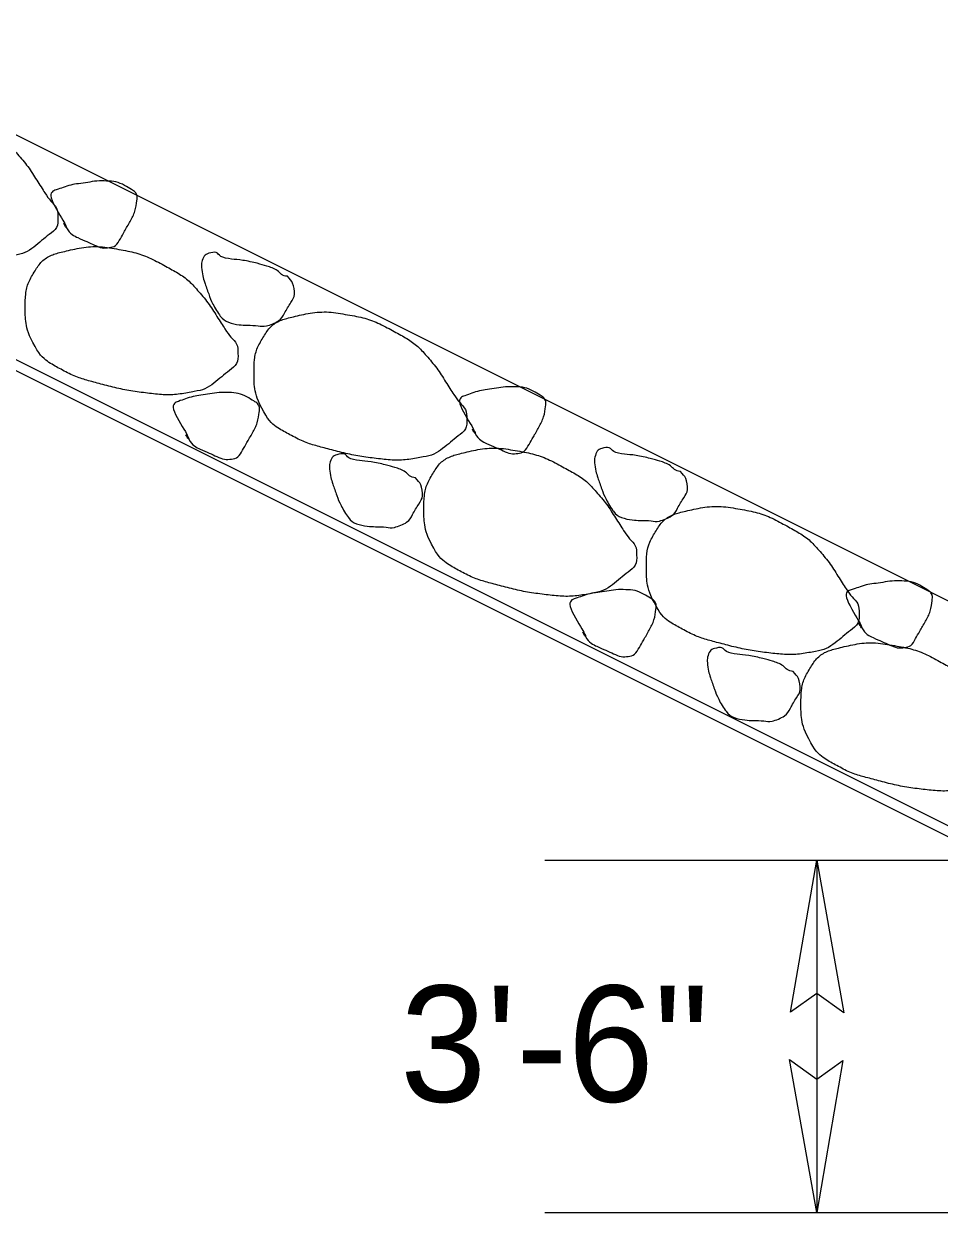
# Model space of a CAD drawing. Extents: x 2176024 to 2177225, y 75947 to 76635.
# Drawn here: x 2176858.68 to 2176867.78, y 76368.72 to 76380.66 of the extents above; entities that cross this region are included whole.
import ezdxf

# ---------------------------------------------------------------- set-up
doc = ezdxf.new("R2010")
doc.units = 0
for name, color, linetype in [('Prop Dimension', 7, 'Continuous'), ('Typical Curb CELL', 7, 'Continuous'), ('Typical Terminator CELL', 7, 'Continuous'), ('Typical Text General CELL', 7, 'Continuous')]:
    doc.layers.add(name, color=color, linetype=linetype)

msp = doc.modelspace()

# ---------------------------------------------------------------- linework, layer by layer
at = {"layer": 'Prop Dimension'}
for p, q in [((2176863.851, 76372.354), (2176873.016, 76372.354)), ((2176866.553, 76372.354), (2176866.553, 76368.854)), ((2176863.851, 76368.854), (2176875.506, 76368.854))]:
    msp.add_line(p, q, dxfattribs=at)
at = {"layer": 'Typical Curb CELL'}
msp.add_line((2176875.589, 76368.72), (2176841.582, 76385.721), dxfattribs=at)
for points in [[(2176837.01, 76388.118), (2176875.544, 76368.854)], [(2176837.01, 76388.118), (2176842.335, 76387.693), (2176876.438, 76370.643)]]:
    msp.add_lwpolyline(points, dxfattribs=at)
for points in [[(2176856.998, 76378.808), (2176857.047, 76378.713), (2176857.141, 76378.643), (2176857.251, 76378.584), (2176857.39, 76378.51), (2176857.509, 76378.473), (2176857.648, 76378.437), (2176857.811, 76378.394), (2176857.968, 76378.363), (2176858.138, 76378.343), (2176858.291, 76378.324), (2176858.439, 76378.333), (2176858.588, 76378.362), (2176858.688, 76378.382), (2176858.776, 76378.444), (2176858.853, 76378.509), (2176858.925, 76378.569), (2176859.015, 76378.632), (2176859.014, 76378.738), (2176859.012, 76378.838), (2176858.939, 76378.899), (2176858.891, 76378.972), (2176858.802, 76379.108), (2176858.719, 76379.245), (2176858.61, 76379.369), (2176858.519, 76379.473), (2176858.405, 76379.546), (2176858.281, 76379.614), (2176858.129, 76379.696), (2176857.985, 76379.747), (2176857.81, 76379.777), (2176857.617, 76379.81), (2176857.436, 76379.789), (2176857.262, 76379.747), (2176857.16, 76379.722), (2176857.059, 76379.66), (2176856.998, 76379.562), (2176856.927, 76379.446), (2176856.9, 76379.334), (2176856.9, 76379.193), (2176856.899, 76379.046), (2176856.934, 76378.918), (2176856.998, 76378.808)], [(2176859.098, 76378.635), (2176859.133, 76378.573), (2176859.219, 76378.534), (2176859.301, 76378.498), (2176859.378, 76378.464), (2176859.453, 76378.429), (2176859.524, 76378.439), (2176859.59, 76378.448), (2176859.635, 76378.53), (2176859.673, 76378.596), (2176859.733, 76378.701), (2176859.785, 76378.796), (2176859.8, 76378.916), (2176859.805, 76378.954), (2176859.781, 76378.993), (2176859.751, 76379.012), (2176859.676, 76379.058), (2176859.592, 76379.097), (2176859.499, 76379.1), (2176859.4, 76379.103), (2176859.31, 76379.085), (2176859.216, 76379.073), (2176859.143, 76379.063), (2176859.063, 76379.035), (2176859.003, 76379.015), (2176858.896, 76378.978), (2176859.097, 76378.664), (2176859.098, 76378.635), (2176859.099, 76378.631), (2176859.064, 76378.687), (2176859.073, 76378.679)], [(2176858.787, 76377.456), (2176858.836, 76377.361), (2176858.93, 76377.291), (2176859.04, 76377.232), (2176859.179, 76377.158), (2176859.299, 76377.121), (2176859.437, 76377.084), (2176859.6, 76377.041), (2176859.757, 76377.01), (2176859.927, 76376.99), (2176860.08, 76376.972), (2176860.228, 76376.981), (2176860.377, 76377.01), (2176860.477, 76377.029), (2176860.565, 76377.091), (2176860.643, 76377.157), (2176860.714, 76377.217), (2176860.804, 76377.28), (2176860.803, 76377.386), (2176860.801, 76377.486), (2176860.729, 76377.547), (2176860.68, 76377.62), (2176860.592, 76377.755), (2176860.508, 76377.893), (2176860.399, 76378.017), (2176860.308, 76378.121), (2176860.194, 76378.194), (2176860.07, 76378.261), (2176859.918, 76378.344), (2176859.774, 76378.394), (2176859.599, 76378.425), (2176859.406, 76378.458), (2176859.225, 76378.437), (2176859.051, 76378.394), (2176858.949, 76378.369), (2176858.848, 76378.307), (2176858.788, 76378.21), (2176858.716, 76378.094), (2176858.689, 76377.982), (2176858.689, 76377.841), (2176858.688, 76377.694), (2176858.723, 76377.565), (2176858.787, 76377.456)], [(2176861.294, 76378.154), (2176861.319, 76378.122), (2176861.349, 76378.103), (2176861.376, 76377.961), (2176861.332, 76377.903), (2176861.259, 76377.779), (2176861.228, 76377.712), (2176861.068, 76377.647), (2176861.014, 76377.665), (2176860.886, 76377.667), (2176860.825, 76377.669), (2176860.698, 76377.692), (2176860.63, 76377.742), (2176860.545, 76377.887), (2176860.514, 76377.969), (2176860.468, 76378.106), (2176860.453, 76378.147), (2176860.439, 76378.249), (2176860.44, 76378.293), (2176860.466, 76378.362), (2176860.504, 76378.382), (2176860.6, 76378.402), (2176860.613, 76378.346), (2176860.742, 76378.321), (2176860.84, 76378.318), (2176861.009, 76378.28), (2176861.081, 76378.258), (2176861.205, 76378.22), (2176861.241, 76378.153), (2176861.294, 76378.154)], [(2176861.061, 76376.806), (2176861.11, 76376.711), (2176861.203, 76376.641), (2176861.314, 76376.582), (2176861.452, 76376.508), (2176861.572, 76376.471), (2176861.711, 76376.435), (2176861.874, 76376.392), (2176862.031, 76376.361), (2176862.2, 76376.341), (2176862.353, 76376.322), (2176862.502, 76376.331), (2176862.65, 76376.36), (2176862.75, 76376.38), (2176862.838, 76376.442), (2176862.916, 76376.507), (2176862.988, 76376.567), (2176863.078, 76376.63), (2176863.076, 76376.736), (2176863.074, 76376.836), (2176863.002, 76376.897), (2176862.954, 76376.97), (2176862.865, 76377.106), (2176862.781, 76377.243), (2176862.673, 76377.367), (2176862.581, 76377.471), (2176862.468, 76377.544), (2176862.343, 76377.612), (2176862.192, 76377.694), (2176862.048, 76377.745), (2176861.872, 76377.775), (2176861.679, 76377.808), (2176861.498, 76377.787), (2176861.325, 76377.745), (2176861.223, 76377.72), (2176861.121, 76377.658), (2176861.061, 76377.56), (2176860.99, 76377.444), (2176860.963, 76377.332), (2176860.962, 76377.191), (2176860.961, 76377.044), (2176860.996, 76376.916), (2176861.061, 76376.806)], [(2176863.159, 76376.591), (2176863.194, 76376.528), (2176863.279, 76376.49), (2176863.361, 76376.454), (2176863.439, 76376.42), (2176863.514, 76376.384), (2176863.584, 76376.394), (2176863.651, 76376.404), (2176863.695, 76376.486), (2176863.734, 76376.552), (2176863.794, 76376.657), (2176863.845, 76376.752), (2176863.861, 76376.872), (2176863.865, 76376.91), (2176863.842, 76376.949), (2176863.812, 76376.968), (2176863.737, 76377.014), (2176863.653, 76377.053), (2176863.56, 76377.056), (2176863.46, 76377.059), (2176863.371, 76377.041), (2176863.277, 76377.029), (2176863.204, 76377.019), (2176863.123, 76376.991), (2176863.063, 76376.97), (2176862.957, 76376.934), (2176863.158, 76376.62), (2176863.159, 76376.591), (2176863.159, 76376.587), (2176863.125, 76376.643), (2176863.134, 76376.635)], [(2176860.314, 76376.534), (2176860.348, 76376.472), (2176860.434, 76376.433), (2176860.516, 76376.397), (2176860.594, 76376.363), (2176860.668, 76376.328), (2176860.739, 76376.338), (2176860.805, 76376.347), (2176860.85, 76376.429), (2176860.888, 76376.495), (2176860.949, 76376.6), (2176861, 76376.695), (2176861.015, 76376.815), (2176861.02, 76376.853), (2176860.997, 76376.892), (2176860.966, 76376.911), (2176860.891, 76376.957), (2176860.808, 76376.996), (2176860.714, 76376.999), (2176860.615, 76377.002), (2176860.525, 76376.985), (2176860.431, 76376.972), (2176860.358, 76376.962), (2176860.278, 76376.935), (2176860.218, 76376.914), (2176860.112, 76376.877), (2176860.313, 76376.563), (2176860.314, 76376.534), (2176860.314, 76376.53), (2176860.279, 76376.587), (2176860.288, 76376.578)], [(2176862.748, 76375.454), (2176862.797, 76375.359), (2176862.891, 76375.289), (2176863.001, 76375.23), (2176863.14, 76375.156), (2176863.259, 76375.119), (2176863.398, 76375.082), (2176863.561, 76375.039), (2176863.718, 76375.008), (2176863.888, 76374.988), (2176864.041, 76374.97), (2176864.189, 76374.979), (2176864.338, 76375.008), (2176864.438, 76375.027), (2176864.526, 76375.089), (2176864.603, 76375.155), (2176864.675, 76375.215), (2176864.765, 76375.278), (2176864.764, 76375.384), (2176864.762, 76375.484), (2176864.689, 76375.545), (2176864.641, 76375.618), (2176864.552, 76375.753), (2176864.469, 76375.891), (2176864.36, 76376.015), (2176864.269, 76376.119), (2176864.155, 76376.192), (2176864.031, 76376.259), (2176863.879, 76376.342), (2176863.735, 76376.392), (2176863.56, 76376.423), (2176863.367, 76376.456), (2176863.186, 76376.435), (2176863.012, 76376.392), (2176862.91, 76376.367), (2176862.809, 76376.305), (2176862.748, 76376.208), (2176862.677, 76376.092), (2176862.65, 76375.98), (2176862.65, 76375.839), (2176862.649, 76375.692), (2176862.684, 76375.563), (2176862.748, 76375.454)], [(2176865.199, 76376.216), (2176865.224, 76376.184), (2176865.255, 76376.164), (2176865.281, 76376.022), (2176865.237, 76375.965), (2176865.164, 76375.84), (2176865.133, 76375.773), (2176864.973, 76375.709), (2176864.919, 76375.727), (2176864.791, 76375.728), (2176864.73, 76375.73), (2176864.603, 76375.753), (2176864.536, 76375.803), (2176864.451, 76375.949), (2176864.419, 76376.03), (2176864.374, 76376.167), (2176864.358, 76376.209), (2176864.344, 76376.31), (2176864.345, 76376.354), (2176864.371, 76376.424), (2176864.409, 76376.443), (2176864.505, 76376.464), (2176864.518, 76376.407), (2176864.647, 76376.383), (2176864.746, 76376.38), (2176864.914, 76376.342), (2176864.987, 76376.32), (2176865.11, 76376.281), (2176865.146, 76376.214), (2176865.199, 76376.216)], [(2176862.567, 76376.153), (2176862.591, 76376.121), (2176862.622, 76376.101), (2176862.648, 76375.96), (2176862.604, 76375.902), (2176862.531, 76375.778), (2176862.5, 76375.71), (2176862.34, 76375.646), (2176862.286, 76375.664), (2176862.158, 76375.666), (2176862.098, 76375.668), (2176861.97, 76375.691), (2176861.903, 76375.741), (2176861.818, 76375.886), (2176861.786, 76375.968), (2176861.741, 76376.104), (2176861.725, 76376.146), (2176861.711, 76376.248), (2176861.712, 76376.292), (2176861.738, 76376.361), (2176861.777, 76376.381), (2176861.873, 76376.401), (2176861.885, 76376.345), (2176862.014, 76376.32), (2176862.113, 76376.317), (2176862.281, 76376.279), (2176862.354, 76376.257), (2176862.477, 76376.219), (2176862.514, 76376.152), (2176862.567, 76376.153)], [(2176864.959, 76374.876), (2176865.008, 76374.78), (2176865.102, 76374.711), (2176865.212, 76374.651), (2176865.351, 76374.577), (2176865.47, 76374.54), (2176865.609, 76374.504), (2176865.772, 76374.461), (2176865.929, 76374.43), (2176866.099, 76374.41), (2176866.252, 76374.392), (2176866.4, 76374.4), (2176866.549, 76374.429), (2176866.649, 76374.449), (2176866.736, 76374.511), (2176866.814, 76374.576), (2176866.886, 76374.636), (2176866.976, 76374.699), (2176866.975, 76374.805), (2176866.973, 76374.905), (2176866.9, 76374.966), (2176866.852, 76375.04), (2176866.763, 76375.175), (2176866.679, 76375.313), (2176866.571, 76375.436), (2176866.48, 76375.54), (2176866.366, 76375.613), (2176866.242, 76375.681), (2176866.09, 76375.763), (2176865.946, 76375.814), (2176865.771, 76375.844), (2176865.577, 76375.877), (2176865.397, 76375.856), (2176865.223, 76375.814), (2176865.121, 76375.789), (2176865.02, 76375.727), (2176864.959, 76375.629), (2176864.888, 76375.513), (2176864.861, 76375.402), (2176864.861, 76375.26), (2176864.86, 76375.113), (2176864.895, 76374.985), (2176864.959, 76374.876)], [(2176867, 76374.662), (2176867.034, 76374.6), (2176867.12, 76374.561), (2176867.202, 76374.525), (2176867.28, 76374.491), (2176867.354, 76374.456), (2176867.425, 76374.466), (2176867.491, 76374.475), (2176867.536, 76374.557), (2176867.574, 76374.623), (2176867.635, 76374.728), (2176867.686, 76374.823), (2176867.701, 76374.943), (2176867.706, 76374.981), (2176867.683, 76375.02), (2176867.653, 76375.039), (2176867.578, 76375.085), (2176867.494, 76375.124), (2176867.4, 76375.127), (2176867.301, 76375.13), (2176867.211, 76375.112), (2176867.117, 76375.1), (2176867.044, 76375.09), (2176866.964, 76375.062), (2176866.904, 76375.042), (2176866.798, 76375.005), (2176866.999, 76374.691), (2176867, 76374.662), (2176867, 76374.658), (2176866.965, 76374.715), (2176866.975, 76374.706)], [(2176864.255, 76374.575), (2176864.29, 76374.513), (2176864.376, 76374.474), (2176864.458, 76374.438), (2176864.535, 76374.404), (2176864.61, 76374.368), (2176864.681, 76374.378), (2176864.747, 76374.388), (2176864.792, 76374.47), (2176864.83, 76374.536), (2176864.89, 76374.641), (2176864.942, 76374.736), (2176864.957, 76374.856), (2176864.962, 76374.894), (2176864.938, 76374.933), (2176864.908, 76374.952), (2176864.833, 76374.998), (2176864.749, 76375.037), (2176864.656, 76375.04), (2176864.557, 76375.043), (2176864.467, 76375.025), (2176864.373, 76375.013), (2176864.3, 76375.003), (2176864.22, 76374.975), (2176864.16, 76374.955), (2176864.053, 76374.918), (2176864.254, 76374.604), (2176864.255, 76374.575), (2176864.256, 76374.571), (2176864.221, 76374.627), (2176864.23, 76374.619)], [(2176866.495, 76373.52), (2176866.544, 76373.425), (2176866.637, 76373.355), (2176866.748, 76373.296), (2176866.886, 76373.221), (2176867.006, 76373.185), (2176867.145, 76373.148), (2176867.308, 76373.105), (2176867.465, 76373.074), (2176867.634, 76373.054), (2176867.787, 76373.036), (2176867.936, 76373.045), (2176868.084, 76373.073), (2176868.184, 76373.093), (2176868.272, 76373.155), (2176868.35, 76373.22), (2176868.422, 76373.281), (2176868.512, 76373.343), (2176868.51, 76373.449), (2176868.509, 76373.55), (2176868.436, 76373.61), (2176868.388, 76373.684), (2176868.299, 76373.819), (2176868.215, 76373.957), (2176868.107, 76374.08), (2176868.015, 76374.185), (2176867.902, 76374.257), (2176867.777, 76374.325), (2176867.626, 76374.408), (2176867.482, 76374.458), (2176867.306, 76374.488), (2176867.113, 76374.522), (2176866.932, 76374.501), (2176866.759, 76374.458), (2176866.657, 76374.433), (2176866.555, 76374.371), (2176866.495, 76374.273), (2176866.424, 76374.158), (2176866.397, 76374.046), (2176866.396, 76373.905), (2176866.395, 76373.758), (2176866.431, 76373.629), (2176866.495, 76373.52)], [(2176866.319, 76374.229), (2176866.344, 76374.197), (2176866.374, 76374.177), (2176866.401, 76374.035), (2176866.357, 76373.978), (2176866.284, 76373.853), (2176866.253, 76373.786), (2176866.093, 76373.721), (2176866.039, 76373.739), (2176865.911, 76373.741), (2176865.85, 76373.743), (2176865.722, 76373.766), (2176865.655, 76373.816), (2176865.57, 76373.962), (2176865.539, 76374.043), (2176865.493, 76374.18), (2176865.478, 76374.221), (2176865.464, 76374.323), (2176865.465, 76374.367), (2176865.491, 76374.437), (2176865.529, 76374.456), (2176865.625, 76374.476), (2176865.638, 76374.42), (2176865.767, 76374.396), (2176865.865, 76374.393), (2176866.034, 76374.354), (2176866.106, 76374.332), (2176866.23, 76374.294), (2176866.266, 76374.227), (2176866.319, 76374.229)]]:
    msp.add_open_spline(points, degree=3, dxfattribs=at)
at = {"layer": 'Typical Terminator CELL'}
for points in [[(2176866.293, 76370.844), (2176866.553, 76372.354), (2176866.821, 76370.836), (2176866.553, 76371.029)], [(2176866.813, 76370.363), (2176866.553, 76368.854), (2176866.284, 76370.372), (2176866.553, 76370.179)]]:
    msp.add_lwpolyline(points, close=True, dxfattribs=at)

# ---------------------------------------------------------------- texts
at = {"layer": 'Typical Text General CELL'}
msp.add_text('3\'-6"', height=1.1533, dxfattribs=at).set_placement((2176862.413, 76369.954))

doc.saveas('drawing.dxf')
